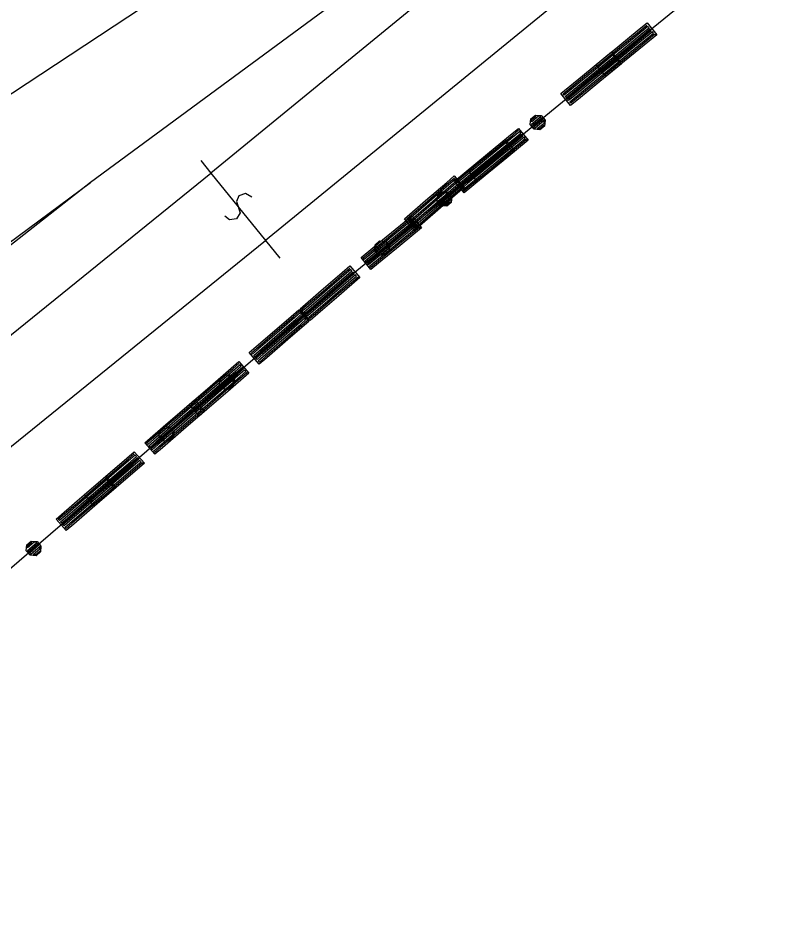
# Model space of a CAD drawing. Extents: x -266179 to -264727, y -1243225 to -1241702.
# Drawn here: x -265443.12 to -265407.86, y -1243039.99 to -1242998.61 of the extents above; entities that cross this region are included whole.
import ezdxf

# ---------------------------------------------------------------- set-up
doc = ezdxf.new("R2010")
doc.units = 0
for name, color, linetype in [('Vrstva 1', 7, 'Continuous'), ('Vrstva 19', 7, 'Continuous'), ('Vrstva 2', 7, 'Continuous'), ('Vrstva 21', 7, 'Continuous')]:
    doc.layers.add(name, color=color, linetype=linetype)

msp = doc.modelspace()

# ---------------------------------------------------------------- linework, layer by layer
at = {"layer": 'Vrstva 1'}
for p, q in [((-265455.74, -1243010.14), (-265412.81, -1242981.9)), ((-265407.86, -1242993.93), (-265414.35, -1242999.25)), ((-265428.01, -1242997.42), (-265439.81, -1243006.11)), ((-265414.35, -1242999.25), (-265428.66, -1243010.99)), ((-265439.81, -1243006.11), (-265455.69, -1243018.57)), ((-265428.66, -1243010.99), (-265431.41, -1243013.36)), ((-265431.41, -1243013.36), (-265447.33, -1243027.08))]:
    msp.add_line(p, q, dxfattribs=at)
at = {"layer": 'Vrstva 19'}
for p, q in [((-265407.86, -1242993.93), (-265414.35, -1242999.25)), ((-265414.35, -1242999.25), (-265428.66, -1243010.99)), ((-265428.66, -1243010.99), (-265431.41, -1243013.36)), ((-265431.41, -1243013.36), (-265447.33, -1243027.08))]:
    msp.add_line(p, q, dxfattribs=at)
for points in [[(-265413.941, -1242999.367), (-265414.924, -1243000.172), (-265415.906, -1243000.977), (-265416.262, -1243001.268), (-265416.706, -1243000.727), (-265415.723, -1242999.922), (-265414.741, -1242999.117), (-265414.385, -1242998.826), (-265413.941, -1242999.367), (-265414.04, -1242999.357), (-265415.022, -1243000.162), (-265416.005, -1243000.967), (-265416.268, -1243001.183), (-265416.318, -1243001.121), (-265415.336, -1243000.316), (-265414.354, -1242999.511), (-265414.091, -1242999.295), (-265414.141, -1242999.234), (-265415.124, -1243000.038), (-265416.106, -1243000.843), (-265416.369, -1243001.059), (-265416.42, -1243000.997), (-265415.437, -1243000.192), (-265414.455, -1242999.387), (-265414.192, -1242999.172), (-265414.243, -1242999.11), (-265415.225, -1242999.915), (-265416.208, -1243000.72), (-265416.471, -1243000.935), (-265416.521, -1243000.873), (-265415.539, -1243000.068), (-265414.556, -1242999.263), (-265414.293, -1242999.048), (-265414.344, -1242998.986), (-265415.327, -1242999.791), (-265416.309, -1243000.596), (-265416.572, -1243000.811), (-265416.623, -1243000.749), (-265415.64, -1242999.945), (-265414.658, -1242999.14), (-265414.395, -1242998.924)], [(-265415.559, -1243000.693), (-265416.541, -1243001.499), (-265417.522, -1243002.304), (-265417.878, -1243002.596), (-265418.322, -1243002.055), (-265417.34, -1243001.249), (-265416.359, -1243000.444), (-265416.003, -1243000.152), (-265415.559, -1243000.693), (-265415.642, -1243000.67), (-265416.624, -1243001.476), (-265417.605, -1243002.282), (-265417.868, -1243002.498), (-265417.919, -1243002.436), (-265416.937, -1243001.63), (-265415.956, -1243000.824), (-265415.693, -1243000.608), (-265415.744, -1243000.547), (-265416.725, -1243001.352), (-265417.707, -1243002.158), (-265417.97, -1243002.374), (-265418.02, -1243002.312), (-265417.039, -1243001.506), (-265416.057, -1243000.701), (-265415.795, -1243000.485), (-265415.845, -1243000.423), (-265416.827, -1243001.229), (-265417.808, -1243002.035), (-265418.071, -1243002.25), (-265418.122, -1243002.189), (-265417.14, -1243001.383), (-265416.159, -1243000.577), (-265415.896, -1243000.361), (-265415.947, -1243000.299), (-265416.928, -1243001.105), (-265417.91, -1243001.911), (-265418.173, -1243002.127), (-265418.224, -1243002.065), (-265417.242, -1243001.259), (-265416.26, -1243000.453), (-265415.998, -1243000.237)], [(-265419.072, -1243003.538), (-265419.28, -1243003.709), (-265419.548, -1243003.683), (-265419.719, -1243003.474), (-265419.693, -1243003.207), (-265419.484, -1243003.035), (-265419.217, -1243003.061), (-265419.045, -1243003.27), (-265419.072, -1243003.538), (-265419.105, -1243003.513), (-265419.29, -1243003.665), (-265419.403, -1243003.654), (-265419.094, -1243003.4), (-265419.083, -1243003.288), (-265419.516, -1243003.643), (-265419.566, -1243003.581), (-265419.133, -1243003.226), (-265419.184, -1243003.164), (-265419.617, -1243003.519), (-265419.668, -1243003.458), (-265419.235, -1243003.102), (-265419.348, -1243003.091), (-265419.657, -1243003.345), (-265419.646, -1243003.232), (-265419.46, -1243003.08)], [(-265419.819, -1243004.187), (-265420.8, -1243004.993), (-265421.782, -1243005.799), (-265422.137, -1243006.091), (-265422.582, -1243005.55), (-265421.6, -1243004.744), (-265420.618, -1243003.938), (-265420.263, -1243003.646), (-265419.819, -1243004.187), (-265419.902, -1243004.165), (-265420.883, -1243004.971), (-265421.865, -1243005.777), (-265422.128, -1243005.992), (-265422.178, -1243005.93), (-265421.197, -1243005.125), (-265420.215, -1243004.319), (-265419.953, -1243004.103), (-265420.003, -1243004.041), (-265420.985, -1243004.847), (-265421.966, -1243005.653), (-265422.229, -1243005.869), (-265422.28, -1243005.807), (-265421.298, -1243005.001), (-265420.317, -1243004.195), (-265420.054, -1243003.979), (-265420.105, -1243003.917), (-265421.086, -1243004.723), (-265422.068, -1243005.529), (-265422.331, -1243005.745), (-265422.382, -1243005.683), (-265421.4, -1243004.877), (-265420.418, -1243004.071), (-265420.156, -1243003.856), (-265420.206, -1243003.794), (-265421.188, -1243004.6), (-265422.17, -1243005.406), (-265422.432, -1243005.621), (-265422.483, -1243005.559), (-265421.501, -1243004.754), (-265420.52, -1243003.948), (-265420.257, -1243003.732)], [(-265420.428, -1243004.69), (-265421.41, -1243005.496), (-265422.392, -1243006.302), (-265422.747, -1243006.594), (-265423.191, -1243006.053), (-265422.21, -1243005.247), (-265421.228, -1243004.441), (-265420.873, -1243004.149), (-265420.428, -1243004.69), (-265420.527, -1243004.681), (-265421.509, -1243005.486), (-265422.49, -1243006.292), (-265422.753, -1243006.508), (-265422.804, -1243006.446), (-265421.822, -1243005.64), (-265420.84, -1243004.834), (-265420.578, -1243004.619), (-265420.628, -1243004.557), (-265421.61, -1243005.363), (-265422.592, -1243006.169), (-265422.854, -1243006.384), (-265422.905, -1243006.323), (-265421.924, -1243005.517), (-265420.942, -1243004.711), (-265420.679, -1243004.495), (-265420.73, -1243004.433), (-265421.712, -1243005.239), (-265422.693, -1243006.045), (-265422.956, -1243006.261), (-265423.007, -1243006.199), (-265422.025, -1243005.393), (-265421.044, -1243004.587), (-265420.781, -1243004.371), (-265420.832, -1243004.31), (-265421.813, -1243005.115), (-265422.795, -1243005.921), (-265423.057, -1243006.137), (-265423.108, -1243006.075), (-265422.127, -1243005.269), (-265421.145, -1243004.463), (-265420.882, -1243004.248)], [(-265422.736, -1243006.346), (-265423.698, -1243007.175), (-265424.66, -1243008.004), (-265425.008, -1243008.304), (-265425.465, -1243007.774), (-265424.503, -1243006.945), (-265423.541, -1243006.116), (-265423.193, -1243005.816), (-265422.736, -1243006.346), (-265422.819, -1243006.325), (-265423.781, -1243007.155), (-265424.743, -1243007.984), (-265425.001, -1243008.206), (-265425.053, -1243008.145), (-265424.091, -1243007.316), (-265423.129, -1243006.487), (-265422.871, -1243006.265), (-265422.924, -1243006.204), (-265423.886, -1243007.033), (-265424.848, -1243007.863), (-265425.105, -1243008.085), (-265425.157, -1243008.024), (-265424.195, -1243007.195), (-265423.233, -1243006.366), (-265422.976, -1243006.144), (-265423.028, -1243006.083), (-265423.99, -1243006.912), (-265424.952, -1243007.741), (-265425.21, -1243007.963), (-265425.262, -1243007.903), (-265424.3, -1243007.074), (-265423.338, -1243006.244), (-265423.08, -1243006.022), (-265423.133, -1243005.962), (-265424.095, -1243006.791), (-265425.056, -1243007.62), (-265425.314, -1243007.842), (-265425.366, -1243007.782), (-265424.404, -1243006.952), (-265423.442, -1243006.123), (-265423.185, -1243005.901)], [(-265423.331, -1243007.032), (-265423.54, -1243007.203), (-265423.807, -1243007.177), (-265423.979, -1243006.968), (-265423.952, -1243006.701), (-265423.744, -1243006.53), (-265423.476, -1243006.556), (-265423.305, -1243006.765), (-265423.331, -1243007.032), (-265423.364, -1243007.008), (-265423.55, -1243007.16), (-265423.662, -1243007.149), (-265423.353, -1243006.895), (-265423.342, -1243006.782), (-265423.775, -1243007.138), (-265423.826, -1243007.076), (-265423.393, -1243006.721), (-265423.444, -1243006.659), (-265423.877, -1243007.014), (-265423.927, -1243006.952), (-265423.494, -1243006.597), (-265423.607, -1243006.586), (-265423.916, -1243006.84), (-265423.905, -1243006.727), (-265423.72, -1243006.575)], [(-265424.688, -1243008.185), (-265425.67, -1243008.991), (-265426.651, -1243009.796), (-265427.007, -1243010.088), (-265427.451, -1243009.547), (-265426.469, -1243008.741), (-265425.488, -1243007.936), (-265425.132, -1243007.644), (-265424.688, -1243008.185), (-265424.786, -1243008.175), (-265425.768, -1243008.981), (-265426.75, -1243009.787), (-265427.012, -1243010.003), (-265427.063, -1243009.941), (-265426.082, -1243009.135), (-265425.1, -1243008.329), (-265424.837, -1243008.113), (-265424.888, -1243008.051), (-265425.87, -1243008.857), (-265426.851, -1243009.663), (-265427.114, -1243009.879), (-265427.165, -1243009.817), (-265426.183, -1243009.011), (-265425.202, -1243008.205), (-265424.939, -1243007.99), (-265424.99, -1243007.928), (-265425.971, -1243008.734), (-265426.953, -1243009.539), (-265427.215, -1243009.755), (-265427.266, -1243009.693), (-265426.285, -1243008.888), (-265425.303, -1243008.082), (-265425.04, -1243007.866), (-265425.091, -1243007.804), (-265426.073, -1243008.61), (-265427.054, -1243009.416), (-265427.317, -1243009.632), (-265427.368, -1243009.57), (-265426.386, -1243008.764), (-265425.405, -1243007.958), (-265425.142, -1243007.742)], [(-265426.179, -1243009.274), (-265426.383, -1243009.45), (-265426.651, -1243009.431), (-265426.828, -1243009.226), (-265426.808, -1243008.958), (-265426.603, -1243008.782), (-265426.335, -1243008.802), (-265426.159, -1243009.006), (-265426.179, -1243009.274), (-265426.213, -1243009.25), (-265426.394, -1243009.407), (-265426.507, -1243009.399), (-265426.204, -1243009.138), (-265426.196, -1243009.025), (-265426.62, -1243009.39), (-265426.672, -1243009.33), (-265426.248, -1243008.964), (-265426.3, -1243008.903), (-265426.724, -1243009.269), (-265426.777, -1243009.209), (-265426.352, -1243008.843), (-265426.465, -1243008.835), (-265426.768, -1243009.096), (-265426.76, -1243008.983), (-265426.578, -1243008.826)], [(-265427.507, -1243010.459), (-265428.469, -1243011.288), (-265429.431, -1243012.117), (-265429.78, -1243012.418), (-265430.237, -1243011.887), (-265429.275, -1243011.058), (-265428.313, -1243010.229), (-265427.965, -1243009.929), (-265427.507, -1243010.459), (-265427.606, -1243010.452), (-265428.568, -1243011.281), (-265429.53, -1243012.11), (-265429.788, -1243012.332), (-265429.84, -1243012.271), (-265428.878, -1243011.442), (-265427.916, -1243010.613), (-265427.658, -1243010.391), (-265427.711, -1243010.33), (-265428.673, -1243011.16), (-265429.635, -1243011.989), (-265429.892, -1243012.211), (-265429.944, -1243012.15), (-265428.982, -1243011.321), (-265428.02, -1243010.492), (-265427.763, -1243010.27), (-265427.815, -1243010.209), (-265428.777, -1243011.038), (-265429.739, -1243011.868), (-265429.997, -1243012.09), (-265430.049, -1243012.029), (-265429.087, -1243011.2), (-265428.125, -1243010.371), (-265427.867, -1243010.149), (-265427.92, -1243010.088), (-265428.882, -1243010.917), (-265429.844, -1243011.746), (-265430.101, -1243011.968), (-265430.153, -1243011.908), (-265429.191, -1243011.079), (-265428.229, -1243010.249), (-265427.972, -1243010.028)], [(-265429.833, -1243012.463), (-265430.795, -1243013.292), (-265431.757, -1243014.121), (-265432.105, -1243014.421), (-265432.563, -1243013.891), (-265431.601, -1243013.062), (-265430.639, -1243012.233), (-265430.29, -1243011.932), (-265429.833, -1243012.463), (-265429.917, -1243012.442), (-265430.879, -1243013.271), (-265431.841, -1243014.101), (-265432.098, -1243014.322), (-265432.15, -1243014.262), (-265431.188, -1243013.433), (-265430.226, -1243012.604), (-265429.969, -1243012.382), (-265430.021, -1243012.321), (-265430.983, -1243013.15), (-265431.945, -1243013.979), (-265432.203, -1243014.201), (-265432.255, -1243014.141), (-265431.293, -1243013.312), (-265430.331, -1243012.482), (-265430.073, -1243012.26), (-265430.126, -1243012.2), (-265431.088, -1243013.029), (-265432.05, -1243013.858), (-265432.307, -1243014.08), (-265432.359, -1243014.02), (-265431.397, -1243013.19), (-265430.435, -1243012.361), (-265430.178, -1243012.139), (-265430.23, -1243012.079), (-265431.192, -1243012.908), (-265432.154, -1243013.737), (-265432.412, -1243013.959), (-265432.464, -1243013.898), (-265431.502, -1243013.069), (-265430.54, -1243012.24), (-265430.282, -1243012.018)], [(-265432.583, -1243014.832), (-265433.545, -1243015.662), (-265434.507, -1243016.491), (-265434.856, -1243016.791), (-265435.313, -1243016.261), (-265434.351, -1243015.432), (-265433.389, -1243014.603), (-265433.04, -1243014.302), (-265432.583, -1243014.832), (-265432.667, -1243014.812), (-265433.629, -1243015.641), (-265434.591, -1243016.47), (-265434.848, -1243016.692), (-265434.9, -1243016.632), (-265433.938, -1243015.803), (-265432.977, -1243014.974), (-265432.719, -1243014.752), (-265432.771, -1243014.691), (-265433.733, -1243015.52), (-265434.695, -1243016.349), (-265434.953, -1243016.571), (-265435.005, -1243016.511), (-265434.043, -1243015.681), (-265433.081, -1243014.852), (-265432.823, -1243014.63), (-265432.876, -1243014.57), (-265433.838, -1243015.399), (-265434.8, -1243016.228), (-265435.057, -1243016.45), (-265435.109, -1243016.389), (-265434.147, -1243015.56), (-265433.185, -1243014.731), (-265432.928, -1243014.509), (-265432.98, -1243014.449), (-265433.942, -1243015.278), (-265434.904, -1243016.107), (-265435.162, -1243016.329), (-265435.214, -1243016.268), (-265434.252, -1243015.439), (-265433.29, -1243014.61), (-265433.032, -1243014.388)], [(-265433.276, -1243015.391), (-265433.481, -1243015.567), (-265433.749, -1243015.547), (-265433.925, -1243015.343), (-265433.905, -1243015.075), (-265433.701, -1243014.899), (-265433.433, -1243014.918), (-265433.257, -1243015.123), (-265433.276, -1243015.391), (-265433.31, -1243015.367), (-265433.492, -1243015.524), (-265433.605, -1243015.515), (-265433.302, -1243015.254), (-265433.293, -1243015.141), (-265433.718, -1243015.507), (-265433.77, -1243015.447), (-265433.346, -1243015.081), (-265433.398, -1243015.02), (-265433.822, -1243015.386), (-265433.874, -1243015.325), (-265433.45, -1243014.96), (-265433.563, -1243014.951), (-265433.866, -1243015.212), (-265433.857, -1243015.1), (-265433.676, -1243014.943)], [(-265434.605, -1243016.576), (-265435.567, -1243017.405), (-265436.529, -1243018.234), (-265436.877, -1243018.534), (-265437.334, -1243018.004), (-265436.372, -1243017.175), (-265435.41, -1243016.346), (-265435.062, -1243016.046), (-265434.605, -1243016.576), (-265434.704, -1243016.568), (-265435.666, -1243017.398), (-265436.628, -1243018.227), (-265436.885, -1243018.449), (-265436.937, -1243018.388), (-265435.975, -1243017.559), (-265435.014, -1243016.73), (-265434.756, -1243016.508), (-265434.808, -1243016.447), (-265435.77, -1243017.276), (-265436.732, -1243018.106), (-265436.99, -1243018.328), (-265437.042, -1243018.267), (-265436.08, -1243017.438), (-265435.118, -1243016.609), (-265434.86, -1243016.387), (-265434.913, -1243016.326), (-265435.875, -1243017.155), (-265436.837, -1243017.984), (-265437.094, -1243018.206), (-265437.146, -1243018.146), (-265436.184, -1243017.317), (-265435.222, -1243016.487), (-265434.965, -1243016.265), (-265435.017, -1243016.205), (-265435.979, -1243017.034), (-265436.941, -1243017.863), (-265437.199, -1243018.085), (-265437.251, -1243018.025), (-265436.289, -1243017.195), (-265435.327, -1243016.366), (-265435.069, -1243016.144)], [(-265436.026, -1243017.761), (-265436.231, -1243017.937), (-265436.499, -1243017.917), (-265436.675, -1243017.713), (-265436.655, -1243017.445), (-265436.451, -1243017.269), (-265436.183, -1243017.288), (-265436.007, -1243017.493), (-265436.026, -1243017.761), (-265436.06, -1243017.737), (-265436.242, -1243017.894), (-265436.355, -1243017.885), (-265436.052, -1243017.624), (-265436.043, -1243017.511), (-265436.468, -1243017.877), (-265436.52, -1243017.816), (-265436.096, -1243017.451), (-265436.148, -1243017.39), (-265436.572, -1243017.756), (-265436.624, -1243017.695), (-265436.2, -1243017.33), (-265436.313, -1243017.321), (-265436.616, -1243017.582), (-265436.608, -1243017.47), (-265436.426, -1243017.313)], [(-265437.355, -1243018.946), (-265438.317, -1243019.775), (-265439.279, -1243020.604), (-265439.627, -1243020.904), (-265440.084, -1243020.374), (-265439.122, -1243019.545), (-265438.161, -1243018.716), (-265437.812, -1243018.416), (-265437.355, -1243018.946), (-265437.454, -1243018.938), (-265438.416, -1243019.768), (-265439.378, -1243020.597), (-265439.635, -1243020.819), (-265439.687, -1243020.758), (-265438.726, -1243019.929), (-265437.764, -1243019.1), (-265437.506, -1243018.878), (-265437.558, -1243018.817), (-265438.52, -1243019.646), (-265439.482, -1243020.476), (-265439.74, -1243020.698), (-265439.792, -1243020.637), (-265438.83, -1243019.808), (-265437.868, -1243018.979), (-265437.61, -1243018.757), (-265437.663, -1243018.696), (-265438.625, -1243019.525), (-265439.587, -1243020.354), (-265439.844, -1243020.576), (-265439.896, -1243020.516), (-265438.934, -1243019.687), (-265437.972, -1243018.857), (-265437.715, -1243018.635), (-265437.767, -1243018.575), (-265438.729, -1243019.404), (-265439.691, -1243020.233), (-265439.949, -1243020.455), (-265440.001, -1243020.395), (-265439.039, -1243019.565), (-265438.077, -1243018.736), (-265437.819, -1243018.514)], [(-265438.656, -1243020.066), (-265439.618, -1243020.895), (-265440.579, -1243021.724), (-265440.928, -1243022.024), (-265441.385, -1243021.494), (-265440.423, -1243020.665), (-265439.461, -1243019.836), (-265439.113, -1243019.536), (-265438.656, -1243020.066), (-265438.739, -1243020.045), (-265439.701, -1243020.875), (-265440.663, -1243021.704), (-265440.921, -1243021.926), (-265440.973, -1243021.865), (-265440.011, -1243021.036), (-265439.049, -1243020.207), (-265438.791, -1243019.985), (-265438.844, -1243019.924), (-265439.806, -1243020.753), (-265440.768, -1243021.583), (-265441.025, -1243021.805), (-265441.077, -1243021.744), (-265440.115, -1243020.915), (-265439.153, -1243020.086), (-265438.896, -1243019.864), (-265438.948, -1243019.803), (-265439.91, -1243020.632), (-265440.872, -1243021.461), (-265441.13, -1243021.683), (-265441.182, -1243021.623), (-265440.22, -1243020.794), (-265439.258, -1243019.964), (-265439, -1243019.742), (-265439.053, -1243019.682), (-265440.014, -1243020.511), (-265440.976, -1243021.34), (-265441.234, -1243021.562), (-265441.286, -1243021.502), (-265440.324, -1243020.672), (-265439.362, -1243019.843), (-265439.105, -1243019.621)], [(-265442.099, -1243022.994), (-265442.303, -1243023.17), (-265442.571, -1243023.151), (-265442.748, -1243022.946), (-265442.728, -1243022.678), (-265442.523, -1243022.502), (-265442.255, -1243022.522), (-265442.079, -1243022.726), (-265442.099, -1243022.994), (-265442.132, -1243022.97), (-265442.314, -1243023.127), (-265442.427, -1243023.119), (-265442.124, -1243022.858), (-265442.116, -1243022.745), (-265442.54, -1243023.11), (-265442.592, -1243023.05), (-265442.168, -1243022.684), (-265442.22, -1243022.624), (-265442.644, -1243022.989), (-265442.697, -1243022.929), (-265442.272, -1243022.563), (-265442.385, -1243022.555), (-265442.688, -1243022.816), (-265442.68, -1243022.703), (-265442.498, -1243022.546)]]:
    msp.add_lwpolyline(points, dxfattribs=at)
at = {"layer": 'Vrstva 2'}
for p, q in [((-265412.54, -1242987.85), (-265434.31, -1243005.69)), ((-265410.05, -1242990.99), (-265431.82, -1243008.76)), ((-265434.78, -1243005.11), (-265434.31, -1243005.69)), ((-265452.8, -1243020.63), (-265434.31, -1243005.69)), ((-265434.31, -1243005.69), (-265431.82, -1243008.76)), ((-265485.45, -1243039.99), (-265439.81, -1243006.11)), ((-265450.32, -1243023.75), (-265431.82, -1243008.76)), ((-265431.82, -1243008.76), (-265431.16, -1243009.58))]:
    msp.add_line(p, q, dxfattribs=at)
msp.add_lwpolyline([(-265432.451, -1243006.791), (-265432.732, -1243006.62), (-265433.034, -1243006.723), (-265433.14, -1243006.99), (-265432.98, -1243007.504), (-265433.15, -1243007.771), (-265433.461, -1243007.817), (-265433.679, -1243007.659)], dxfattribs=at)
at = {"layer": 'Vrstva 21'}
for p, q in [((-265407.86, -1242993.93), (-265414.35, -1242999.25)), ((-265414.35, -1242999.25), (-265428.66, -1243010.99)), ((-265428.66, -1243010.99), (-265431.41, -1243013.36)), ((-265431.41, -1243013.36), (-265447.33, -1243027.08))]:
    msp.add_line(p, q, dxfattribs=at)

doc.saveas('drawing.dxf')
